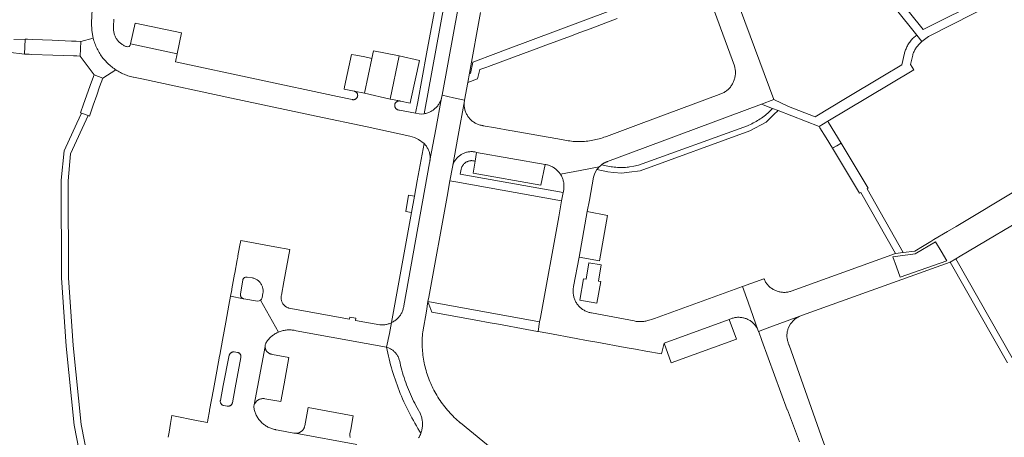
# Model space of a CAD drawing. Extents: x 146402 to 164798, y 455483 to 464134.
# Tile 435 of 575: x 158660 to 158873, y 460131 to 460221. Entities that reach past the tile are written whole.
import ezdxf

# ---------------------------------------------------------------- set-up
doc = ezdxf.new("R2010")
doc.units = 0
doc.header["$LTSCALE"] = 0.2
for name, color, linetype, lineweight in [('B-XX-VH-VERHARDING_ASFALT-GV', 252, 'CONTINUOUS', 18), ('B-XX-VH-VERHARDING_BETONSTRAATSTEEN-GV', 252, 'CONTINUOUS', 18), ('B-XX-VH-VERHARDING_TEGEL-GV', 252, 'CONTINUOUS', 18), ('B-XX-VH-VERHARDING_TEGEL_RUBBER-GV', 252, 'CONTINUOUS', 18)]:
    doc.layers.add(name, color=color, linetype=linetype, lineweight=lineweight)

msp = doc.modelspace()

# ---------------------------------------------------------------- linework, layer by layer
at = {"layer": 'B-XX-VH-VERHARDING_ASFALT-GV'}
for points in [[(158657.26, 460213.91), (158660.79, 460213.47), (158660.92, 460216.73), (158658.46, 460216.65)], [(158773.995, 460118.227), (158755.11, 460133.7), (158755.076, 460133.728), (158754.745, 460134.013), (158754.419, 460134.303), (158754.099, 460134.599), (158753.784, 460134.901), (158753.475, 460135.209), (158753.171, 460135.522), (158752.873, 460135.841), (158752.581, 460136.165), (158752.295, 460136.495), (158752.015, 460136.83), (158751.741, 460137.169), (158751.474, 460137.514), (158751.213, 460137.864), (158750.958, 460138.218), (158750.71, 460138.577), (158750.468, 460138.941), (158750.234, 460139.308), (158750.006, 460139.681), (158749.784, 460140.057), (158749.57, 460140.437), (158749.363, 460140.821), (158749.163, 460141.209), (158748.97, 460141.6), (158748.845, 460141.87), (158748.672, 460142.256), (158748.508, 460142.645), (158748.351, 460143.038), (158748.201, 460143.433), (158748.058, 460143.831), (158747.924, 460144.231), (158747.797, 460144.634), (158747.677, 460145.04), (158747.565, 460145.447), (158747.461, 460145.857), (158747.365, 460146.269), (158747.277, 460146.682), (158747.196, 460147.097), (158747.123, 460147.513), (158747.058, 460147.931), (158747.001, 460148.35), (158746.952, 460148.769), (158746.911, 460149.19), (158746.878, 460149.611), (158746.853, 460150.033), (158746.836, 460150.455), (158746.827, 460150.878), (158746.826, 460151.301), (158746.833, 460151.723), (158746.848, 460152.146), (158746.87, 460152.568), (158746.901, 460152.989), (158746.94, 460153.41), (158747.75, 460157.88), (158748.09, 460159.96), (158748.261, 460160.903), (158752.206, 460182.658), (158752.83, 460186.1), (158753.36, 460189.02), (158754.613, 460195.894), (158755.984, 460203.407), (158755.998, 460203.487), (158753.634, 460204.025), (158751.13, 460204.58), (158751.107, 460204.419), (158751.072, 460204.229), (158751.029, 460204.041), (158749.769, 460197.209), (158748.518, 460190.431), (158748.506, 460190.346), (158748.475, 460190.162), (158748.435, 460189.979), (158742.86, 460159.04), (158742.859, 460159.035), (158742.829, 460158.842), (158742.791, 460158.651), (158742.745, 460158.462), (158742.691, 460158.274), (158742.63, 460158.089), (158742.561, 460157.907), (158742.485, 460157.727), (158742.401, 460157.551), (158742.31, 460157.378), (158742.212, 460157.21), (158742.108, 460157.045), (158741.997, 460156.885), (158741.879, 460156.729), (158741.755, 460156.579), (158741.625, 460156.434), (158741.489, 460156.294), (158741.347, 460156.16), (158741.2, 460156.032), (158741.048, 460155.909), (158740.891, 460155.794), (158740.73, 460155.685), (158740.564, 460155.582), (158740.394, 460155.486), (158740.22, 460155.398), (158739.73, 460153.036), (158739.117, 460150.084), (158739.182, 460150.065), (158739.353, 460150.009), (158739.521, 460149.945), (158739.686, 460149.874), (158739.848, 460149.796), (158740.006, 460149.711), (158740.16, 460149.619), (158740.31, 460149.52), (158740.455, 460149.414), (158740.596, 460149.302), (158740.731, 460149.184), (158740.862, 460149.06), (158740.986, 460148.93), (158741.104, 460148.795), (158741.217, 460148.655), (158741.323, 460148.51), (158741.422, 460148.36), (158741.515, 460148.206), (158741.601, 460148.048), (158741.679, 460147.887), (158741.751, 460147.722), (158741.815, 460147.554), (158741.871, 460147.383), (158741.92, 460147.21), (158742.039, 460146.675), (158742.165, 460146.142), (158742.299, 460145.61), (158742.441, 460145.081), (158742.591, 460144.554), (158742.748, 460144.029), (158742.913, 460143.506), (158743.085, 460142.986), (158743.266, 460142.468), (158743.453, 460141.953), (158743.648, 460141.441), (158743.851, 460140.932), (158744.061, 460140.426), (158744.278, 460139.922), (158744.503, 460139.422), (158744.735, 460138.926), (158744.974, 460138.433), (158745.221, 460137.943), (158745.474, 460137.457), (158745.735, 460136.975), (158746.002, 460136.497), (158746.277, 460136.023), (158746.29, 460136), (158746.296, 460135.988), (158746.389, 460135.799), (158746.475, 460135.606), (158746.553, 460135.411), (158746.624, 460135.213), (158746.687, 460135.012), (158746.742, 460134.809), (158746.79, 460134.604), (158746.829, 460134.398), (158746.861, 460134.19), (158746.885, 460133.98), (158746.901, 460133.771), (158746.909, 460133.56), (158746.91, 460133.35), (158746.902, 460133.14), (158746.886, 460132.93), (158746.862, 460132.721), (158746.83, 460132.513), (158746.79, 460132.306), (158746.743, 460132.101), (158746.688, 460131.898), (158746.624, 460131.697), (158746.554, 460131.499), (158746.512, 460131.388), (158746.433, 460131.192), (158746.346, 460131.001), (158746.252, 460130.812), (158746.151, 460130.627), (158746.043, 460130.446)], [(158732.668, 460129.03), (158719.337, 460131.481), (158719.213, 460131.497), (158719.09, 460131.52), (158715.65, 460132.15), (158715.16, 460132.24), (158715.092, 460132.252), (158714.881, 460132.295), (158714.671, 460132.347), (158714.463, 460132.406), (158714.258, 460132.472), (158714.055, 460132.546), (158713.856, 460132.628), (158713.659, 460132.717), (158713.466, 460132.813), (158713.276, 460132.916), (158713.091, 460133.026), (158712.909, 460133.143), (158712.732, 460133.267), (158712.56, 460133.397), (158712.393, 460133.533), (158712.231, 460133.676), (158712.074, 460133.824), (158711.923, 460133.978), (158711.778, 460134.138), (158711.639, 460134.303), (158711.505, 460134.473), (158711.379, 460134.647), (158711.259, 460134.827), (158711.145, 460135.01), (158711.039, 460135.198), (158710.94, 460135.389), (158710.847, 460135.584), (158710.762, 460135.783), (158710.685, 460135.984), (158710.615, 460136.188), (158710.552, 460136.395), (158710.497, 460136.604), (158710.45, 460136.814), (158710.411, 460137.027), (158710.38, 460137.24), (158710.387, 460137.277), (158710.415, 460137.403), (158710.451, 460137.527), (158710.494, 460137.648), (158712.836, 460150.244), (158712.839, 460150.361), (158712.85, 460150.478), (158712.869, 460150.594), (158712.896, 460150.708), (158712.93, 460150.82), (158713.017, 460150.97), (158713.133, 460151.154), (158713.255, 460151.334), (158713.383, 460151.509), (158713.518, 460151.679), (158713.659, 460151.844), (158713.807, 460152.004), (158713.959, 460152.158), (158714.118, 460152.306), (158714.282, 460152.449), (158714.451, 460152.585), (158714.624, 460152.716), (158714.803, 460152.839), (158714.986, 460152.956), (158715.173, 460153.066), (158715.364, 460153.169), (158715.559, 460153.265), (158715.757, 460153.354), (158711.863, 460160.266), (158711.833, 460160.234), (158711.529, 460160.077), (158711.19, 460160.03), (158708.24, 460160.56), (158708.209, 460160.566), (158708.177, 460160.573), (158705.375, 460161.128), (158705.02, 460159.19), (158704.342, 460155.494), (158703.63, 460151.61), (158703.036, 460148.391), (158702.994, 460148.165), (158702.39, 460144.89), (158701.66, 460140.9), (158700.848, 460136.464), (158700.806, 460136.236), (158700.463, 460134.36), (158700.361, 460133.804), (158698.39, 460134.18), (158692.628, 460135.279), (158692.359, 460133.55), (158692.076, 460131.73), (158691.884, 460130.593)]]:
    msp.add_lwpolyline(points, dxfattribs=at)
for points in [[(158661.411, 460216.71), (158660.92, 460216.73), (158660.855, 460215.1), (158660.79, 460213.47), (158661.82, 460213.434), (158662.372, 460213.414), (158666.891, 460213.257), (158671.41, 460213.1), (158672.125, 460213.075), (158672.84, 460213.05), (158672.905, 460214.64), (158672.97, 460216.23), (158671.97, 460216.271), (158670.971, 460216.313), (158666.772, 460216.488), (158662.573, 460216.663)], [(158677.71, 460208.29), (158675.84, 460209.03), (158675.289, 460207.471), (158673.586, 460202.643), (158672.917, 460200.755), (158673.12, 460200.68), (158674.53, 460200.19), (158674.821, 460200.088), (158675.654, 460202.454), (158676.405, 460204.587), (158677.037, 460206.38)], [(158834.752, 460198.682), (158834.59, 460198.949), (158833.655, 460198.391), (158832.72, 460197.832), (158832.883, 460197.564), (158834.233, 460195.343), (158835.582, 460193.122), (158836.519, 460193.674), (158837.456, 460194.226)], [(158704.922, 460137.307), (158704.835, 460137.303), (158704.748, 460137.308), (158704.662, 460137.32), (158703.918, 460137.46), (158703.895, 460137.464), (158703.811, 460137.486), (158703.729, 460137.515), (158703.651, 460137.552), (158703.576, 460137.596), (158703.505, 460137.646), (158703.439, 460137.703), (158703.379, 460137.766), (158703.325, 460137.833), (158703.277, 460137.906), (158703.236, 460137.983), (158703.202, 460138.063), (158703.176, 460138.146), (158703.157, 460138.23), (158703.147, 460138.317), (158703.144, 460138.403), (158703.15, 460138.49), (158703.163, 460138.576), (158703.802, 460141.8), (158705.1, 460148.35), (158705.117, 460148.412), (158705.147, 460148.493), (158705.183, 460148.571), (158705.227, 460148.646), (158705.278, 460148.716), (158705.335, 460148.78), (158705.398, 460148.84), (158705.466, 460148.893), (158705.538, 460148.94), (158705.615, 460148.98), (158705.694, 460149.013), (158705.777, 460149.038), (158705.862, 460149.055), (158705.948, 460149.065), (158706.034, 460149.067), (158706.12, 460149.06), (158706.86, 460148.93), (158706.918, 460148.922), (158706.998, 460148.904), (158707.076, 460148.878), (158707.15, 460148.845), (158707.221, 460148.805), (158707.288, 460148.758), (158707.35, 460148.705), (158707.406, 460148.646), (158707.457, 460148.581), (158707.5, 460148.512), (158707.537, 460148.439), (158707.567, 460148.363), (158707.589, 460148.284), (158707.603, 460148.204), (158707.609, 460148.122), (158707.607, 460148.041), (158707.598, 460147.96), (158707.58, 460147.88), (158706.357, 460141.26), (158705.77, 460138.079), (158705.767, 460138.066), (158705.747, 460137.981), (158705.718, 460137.899), (158705.682, 460137.82), (158705.639, 460137.744), (158705.589, 460137.673), (158705.533, 460137.606), (158705.471, 460137.545), (158705.404, 460137.49), (158705.332, 460137.442), (158705.255, 460137.4), (158705.176, 460137.365), (158705.093, 460137.338), (158705.008, 460137.319)]]:
    msp.add_lwpolyline(points, close=True, dxfattribs=at)
at = {"layer": 'B-XX-VH-VERHARDING_BETONSTRAATSTEEN-GV'}
for points in [[(158759.425, 460250), (158751.13, 460204.58), (158753.634, 460204.025), (158755.998, 460203.487), (158756, 460203.5), (158756.7, 460207.33), (158757.07, 460209.32), (158759.477, 460222.498)], [(158808.05, 460228.23), (158814.38, 460210.95), (158814.409, 460210.854), (158814.462, 460210.662), (158814.506, 460210.468), (158814.543, 460210.273), (158814.571, 460210.076), (158814.592, 460209.879), (158814.605, 460209.681), (158814.61, 460209.482), (158814.607, 460209.284), (158814.595, 460209.085), (158814.576, 460208.888), (158814.549, 460208.691), (158814.514, 460208.495), (158814.472, 460208.301), (158814.421, 460208.109), (158814.363, 460207.919), (158814.297, 460207.732), (158814.223, 460207.547), (158814.142, 460207.366), (158814.054, 460207.188), (158813.959, 460207.014), (158813.857, 460206.843), (158813.749, 460206.677), (158813.633, 460206.515), (158813.511, 460206.358), (158813.383, 460206.207), (158813.249, 460206.06), (158813.109, 460205.919), (158812.964, 460205.784), (158812.813, 460205.654), (158812.657, 460205.531), (158812.497, 460205.414), (158812.331, 460205.304), (158812.162, 460205.201), (158811.988, 460205.104), (158811.811, 460205.015), (158811.63, 460204.932), (158811.446, 460204.857), (158811.259, 460204.79), (158811.07, 460204.73), (158794.221, 460198.479), (158786.68, 460195.68), (158786.492, 460195.607), (158786.156, 460195.483), (158785.818, 460195.367), (158785.477, 460195.258), (158785.134, 460195.157), (158784.789, 460195.063), (158784.442, 460194.978), (158784.093, 460194.9), (158783.742, 460194.83), (158783.39, 460194.768), (158783.036, 460194.714), (158782.682, 460194.667), (158782.326, 460194.629), (158781.97, 460194.599), (158781.613, 460194.576), (158781.255, 460194.562), (158780.898, 460194.555), (158780.54, 460194.557), (158780.183, 460194.566), (158779.826, 460194.584), (158779.469, 460194.609), (158779.113, 460194.643), (158778.757, 460194.684), (158778.403, 460194.734), (158778.05, 460194.791), (158777.698, 460194.856), (158777.348, 460194.929), (158777, 460195.01), (158766.31, 460196.89), (158765.778, 460196.984), (158762.662, 460197.538), (158760.06, 460198), (158759.941, 460198.015), (158759.75, 460198.047), (158759.561, 460198.086), (158759.373, 460198.133), (158759.188, 460198.187), (158759.005, 460198.249), (158758.824, 460198.319), (158758.647, 460198.396), (158758.473, 460198.481), (158758.302, 460198.572), (158758.136, 460198.671), (158757.973, 460198.776), (158757.815, 460198.888), (158757.663, 460199.006), (158757.514, 460199.131), (158757.372, 460199.261), (158757.234, 460199.398), (158757.103, 460199.54), (158756.977, 460199.687), (158756.858, 460199.839), (158756.745, 460199.996), (158756.639, 460200.158), (158756.54, 460200.324), (158756.447, 460200.494), (158756.361, 460200.667), (158756.283, 460200.844), (158756.212, 460201.024), (158756.149, 460201.207), (158756.093, 460201.392), (158756.045, 460201.58), (158756.005, 460201.769), (158755.973, 460201.959), (158755.948, 460202.151), (158755.931, 460202.344), (158755.923, 460202.537), (158755.922, 460202.731), (158755.93, 460202.924), (158755.945, 460203.117), (158755.969, 460203.309), (158755.984, 460203.407), (158754.613, 460195.894), (158753.36, 460189.02), (158753.385, 460189.138), (158753.43, 460189.315), (158753.483, 460189.491), (158753.543, 460189.663), (158753.61, 460189.833), (158753.685, 460190), (158753.768, 460190.164), (158753.857, 460190.323), (158753.953, 460190.479), (158754.056, 460190.63), (158754.165, 460190.777), (158754.281, 460190.918), (158754.403, 460191.055), (158754.531, 460191.186), (158754.664, 460191.311), (158754.802, 460191.431), (158754.946, 460191.544), (158755.095, 460191.65), (158755.248, 460191.751), (158755.405, 460191.844), (158755.566, 460191.931), (158755.731, 460192.01), (158755.899, 460192.082), (158756.07, 460192.147), (158756.244, 460192.204), (158756.42, 460192.253), (158756.598, 460192.295), (158756.778, 460192.329), (158756.959, 460192.355), (158757.141, 460192.373), (158757.324, 460192.383), (158757.506, 460192.385), (158757.689, 460192.379), (158757.872, 460192.365), (158758.053, 460192.343), (158758.234, 460192.313), (158758.413, 460192.275), (158758.59, 460192.23), (158773.41, 460189.63), (158773.584, 460189.602), (158773.776, 460189.563), (158773.966, 460189.516), (158774.154, 460189.462), (158774.34, 460189.399), (158774.523, 460189.33), (158774.703, 460189.253), (158774.879, 460189.168), (158775.052, 460189.077), (158775.221, 460188.978), (158775.386, 460188.873), (158775.547, 460188.761), (158775.703, 460188.642), (158775.854, 460188.518), (158775.999, 460188.387), (158776.14, 460188.25), (158776.274, 460188.108), (158776.403, 460187.961), (158776.525, 460187.808), (158776.641, 460187.65), (158776.751, 460187.488), (158781.042, 460188.309), (158785.12, 460189.089), (158785.384, 460189.338), (158785.667, 460189.564), (158785.72, 460189.605), (158785.773, 460189.645), (158785.828, 460189.684), (158785.882, 460189.723), (158785.938, 460189.76), (158785.994, 460189.796), (158786.051, 460189.832), (158786.108, 460189.866), (158786.166, 460189.9), (158786.224, 460189.932), (158786.253, 460189.947), (158786.283, 460189.964), (158786.343, 460189.994), (158786.403, 460190.023), (158786.464, 460190.052), (158786.525, 460190.079), (158786.586, 460190.105), (158786.648, 460190.13), (158786.71, 460190.154), (158786.773, 460190.177), (158786.837, 460190.199), (158786.9, 460190.22), (158792.007, 460192.119), (158820.279, 460202.635), (158822.9, 460203.64), (158809.45, 460240.01)], [(158675.47, 460224.67), (158675.31, 460220.25), (158675.357, 460218.569), (158675.656, 460216.914), (158675.733, 460216.622), (158675.817, 460216.332), (158675.909, 460216.045), (158676.008, 460215.76), (158676.115, 460215.477), (158676.23, 460215.198), (158676.351, 460214.922), (158676.48, 460214.649), (158676.617, 460214.379), (158676.76, 460214.114), (158676.91, 460213.852), (158677.068, 460213.594), (158677.232, 460213.341), (158677.402, 460213.092), (158677.579, 460212.847), (158677.763, 460212.608), (158677.953, 460212.373), (158678.149, 460212.143), (158678.351, 460211.919), (158678.559, 460211.7), (158678.773, 460211.487), (158678.992, 460211.279), (158679.216, 460211.078), (158679.446, 460210.882), (158679.681, 460210.693), (158679.921, 460210.509), (158680.166, 460210.333), (158680.416, 460210.162), (158680.543, 460210.079), (158680.788, 460209.919), (158681.037, 460209.766), (158681.29, 460209.619), (158681.547, 460209.48), (158681.808, 460209.347), (158682.073, 460209.222), (158682.34, 460209.104), (158682.611, 460208.993), (158682.885, 460208.89), (158683.162, 460208.795), (158683.441, 460208.707), (158683.722, 460208.626), (158684.005, 460208.554), (158684.291, 460208.489), (158684.38, 460208.47), (158686.19, 460208.11), (158705.56, 460203.98), (158723.92, 460200.08), (158734.95, 460197.72), (158744.16, 460195.73), (158745.151, 460195.455), (158746.068, 460194.989), (158747.229, 460194.136), (158747.256, 460194.11), (158747.386, 460193.976), (158747.51, 460193.836), (158747.628, 460193.691), (158747.74, 460193.541), (158747.846, 460193.387), (158747.945, 460193.227), (158748.036, 460193.065), (158748.121, 460192.898), (158748.199, 460192.728), (158748.269, 460192.554), (158748.332, 460192.378), (158748.387, 460192.199), (158748.435, 460192.018), (158748.474, 460191.835), (158748.506, 460191.651), (158748.53, 460191.466), (158748.546, 460191.279), (158748.554, 460191.092), (158748.554, 460190.905), (158748.546, 460190.718), (158748.53, 460190.532), (158748.518, 460190.431), (158749.769, 460197.209), (158751.029, 460204.041), (158750.978, 460203.855), (158750.92, 460203.671), (158750.854, 460203.49), (158750.781, 460203.312), (158750.701, 460203.137), (158750.613, 460202.965), (158750.518, 460202.797), (158750.416, 460202.633), (158750.308, 460202.474), (158750.193, 460202.319), (158750.072, 460202.169), (158749.944, 460202.024), (158749.811, 460201.885), (158749.672, 460201.751), (158749.528, 460201.623), (158749.378, 460201.501), (158749.224, 460201.386), (158749.065, 460201.277), (158748.901, 460201.175), (158748.734, 460201.08), (158748.562, 460200.991), (158748.387, 460200.91), (158748.209, 460200.836), (158748.028, 460200.77), (158747.844, 460200.711), (158747.658, 460200.66), (158747.47, 460200.617), (158747.281, 460200.581), (158746.717, 460200.512), (158746.15, 460200.54), (158745.413, 460200.684), (158741.89, 460201.38), (158741.844, 460201.38), (158741.755, 460201.387), (158741.667, 460201.401), (158741.581, 460201.424), (158741.497, 460201.453), (158741.417, 460201.491), (158741.34, 460201.535), (158741.267, 460201.586), (158741.199, 460201.644), (158741.137, 460201.707), (158741.081, 460201.776), (158741.031, 460201.85), (158740.988, 460201.927), (158740.951, 460202.008), (158740.923, 460202.093), (158740.902, 460202.179), (158740.889, 460202.267), (158740.884, 460202.356), (158740.887, 460202.444), (158740.898, 460202.533), (158740.916, 460202.62), (158740.943, 460202.705), (158740.977, 460202.787), (158741.018, 460202.865), (158741.066, 460202.94), (158741.121, 460203.01), (158741.182, 460203.075), (158741.248, 460203.134), (158741.319, 460203.187), (158741.395, 460203.234), (158741.475, 460203.273), (158741.558, 460203.305), (158741.643, 460203.329), (158741.731, 460203.346), (158741.819, 460203.355), (158741.908, 460203.355), (158741.997, 460203.348), (158739.87, 460203.73), (158734.35, 460205.05), (158732.15, 460205.46), (158732.189, 460205.45), (158732.271, 460205.424), (158732.35, 460205.389), (158732.426, 460205.348), (158732.498, 460205.3), (158732.565, 460205.245), (158732.627, 460205.185), (158732.683, 460205.119), (158732.732, 460205.048), (158732.775, 460204.973), (158732.81, 460204.894), (158732.838, 460204.812), (158732.859, 460204.728), (158732.871, 460204.643), (158732.876, 460204.556), (158732.872, 460204.47), (158732.861, 460204.384), (158732.842, 460204.3), (158732.815, 460204.218), (158732.781, 460204.139), (158732.739, 460204.063), (158732.691, 460203.991), (158732.636, 460203.924), (158732.575, 460203.863), (158732.509, 460203.807), (158732.438, 460203.758), (158732.363, 460203.716), (158732.284, 460203.68), (158732.202, 460203.652), (158732.118, 460203.632), (158732.032, 460203.62), (158731.946, 460203.615), (158731.86, 460203.619), (158731.774, 460203.631), (158731.69, 460203.65), (158728.5, 460204.34), (158693.43, 460211.84), (158693.792, 460213.562), (158683.746, 460215.717), (158683.68, 460215.414), (158683.437, 460215.103), (158683.048, 460215.041), (158682.886, 460215.09), (158682.714, 460215.151), (158682.545, 460215.218), (158682.38, 460215.294), (158682.218, 460215.376), (158682.059, 460215.466), (158681.905, 460215.562), (158681.755, 460215.665), (158681.61, 460215.774), (158681.47, 460215.89), (158681.334, 460216.012), (158681.205, 460216.139), (158681.081, 460216.273), (158680.963, 460216.411), (158680.852, 460216.555), (158680.746, 460216.703), (158680.648, 460216.856), (158680.556, 460217.013), (158680.471, 460217.174), (158680.393, 460217.338), (158680.323, 460217.506), (158680.26, 460217.677), (158680.205, 460217.85), (158680.157, 460218.026), (158680.117, 460218.203), (158680.085, 460218.382), (158680.061, 460218.562), (158680.045, 460218.744), (158680.037, 460218.925), (158680.036, 460219.107), (158680.044, 460219.289), (158680.06, 460219.47), (158680.13, 460221.055)], [(158878.69, 460185.97), (158865.978, 460178.347), (158862.402, 460176.203), (158860.53, 460175.08), (158857.575, 460173.346), (158856.9, 460172.95), (158855.091, 460171.839), (158853.43, 460170.82), (158850.911, 460170.544), (158849.271, 460170.37), (158826.65, 460162.19), (158826.534, 460162.152), (158826.348, 460162.099), (158826.16, 460162.053), (158825.97, 460162.015), (158825.778, 460161.985), (158825.586, 460161.962), (158825.392, 460161.948), (158825.199, 460161.942), (158825.005, 460161.943), (158824.811, 460161.953), (158824.618, 460161.971), (158824.426, 460161.996), (158824.235, 460162.03), (158824.046, 460162.071), (158823.858, 460162.12), (158823.673, 460162.177), (158823.49, 460162.241), (158823.31, 460162.313), (158823.133, 460162.393), (158822.959, 460162.479), (158822.79, 460162.573), (158822.624, 460162.673), (158822.462, 460162.78), (158822.306, 460162.894), (158822.153, 460163.014), (158822.006, 460163.141), (158821.865, 460163.273), (158821.729, 460163.411), (158821.598, 460163.555), (158821.474, 460163.704), (158821.356, 460163.857), (158821.245, 460164.016), (158821.14, 460164.179), (158821.042, 460164.346), (158820.951, 460164.517), (158820.867, 460164.692), (158820.79, 460164.87), (158816.127, 460163.182), (158817.342, 460159.804), (158819.555, 460153.649), (158819.62, 460153.47), (158822.087, 460154.385), (158828.558, 460156.782), (158828.738, 460156.855), (158828.92, 460156.92), (158859.042, 460167.756), (158861.039, 460168.443), (158862.322, 460169.213), (158863.22, 460169.75), (158880.04, 460179.74)], [(158834.28, 460127.93), (158833.14, 460130.92), (158826.24, 460150.55), (158826.202, 460150.627), (158826.124, 460150.8), (158826.052, 460150.977), (158825.989, 460151.156), (158825.933, 460151.338), (158825.884, 460151.522), (158825.844, 460151.708), (158825.811, 460151.895), (158825.786, 460152.084), (158825.769, 460152.273), (158825.76, 460152.463), (158825.759, 460152.654), (158825.766, 460152.844), (158825.782, 460153.033), (158825.804, 460153.222), (158825.835, 460153.41), (158825.874, 460153.596), (158825.921, 460153.781), (158825.975, 460153.963), (158826.037, 460154.143), (158826.267, 460154.665), (158826.561, 460155.154), (158826.615, 460155.229), (158826.731, 460155.383), (158826.855, 460155.533), (158826.984, 460155.677), (158827.119, 460155.816), (158827.26, 460155.949), (158827.406, 460156.076), (158827.558, 460156.196), (158827.714, 460156.311), (158827.875, 460156.419), (158828.04, 460156.52), (158828.209, 460156.615), (158828.382, 460156.702), (158828.558, 460156.782), (158822.087, 460154.385), (158819.62, 460153.47), (158819.64, 460153.415), (158820.325, 460151.51), (158825.77, 460136.52), (158825.9, 460136.54), (158828.45, 460129.58)], [(158731.24, 460130.553), (158731.215, 460130.679), (158731.198, 460130.807), (158731.189, 460130.935), (158731.188, 460131.064), (158731.195, 460131.192), (158731.21, 460131.32), (158731.386, 460132.278), (158731.93, 460135.23), (158722.15, 460137.01), (158721.44, 460133.11), (158721.431, 460133.056), (158721.403, 460132.934), (158721.368, 460132.815), (158721.325, 460132.697), (158721.275, 460132.583), (158721.218, 460132.472), (158721.153, 460132.365), (158721.082, 460132.262), (158721.005, 460132.164), (158720.921, 460132.071), (158720.832, 460131.984), (158720.737, 460131.903), (158720.637, 460131.828), (158720.532, 460131.759), (158720.424, 460131.698), (158720.312, 460131.643), (158720.196, 460131.596), (158720.078, 460131.556), (158719.957, 460131.524), (158719.835, 460131.499), (158719.711, 460131.483), (158719.337, 460131.481), (158732.668, 460129.03)]]:
    msp.add_lwpolyline(points, dxfattribs=at)
for points in [[(158694.739, 460218.057), (158684.72, 460220.19), (158683.746, 460215.717), (158693.792, 460213.562)], [(158732.472, 460213.215), (158731.512, 460213.385), (158730.053, 460206.404), (158729.95, 460205.91), (158732.15, 460205.46), (158734.35, 460205.05), (158735.94, 460212.54), (158734.42, 460212.87)], [(158741.83, 460213.08), (158736.29, 460214.18), (158735.94, 460212.54), (158734.35, 460205.05), (158739.87, 460203.73)], [(158746.22, 460212.09), (158741.83, 460213.08), (158739.87, 460203.73), (158741.997, 460203.348), (158742.084, 460203.333), (158742.17, 460203.31), (158744.26, 460202.85), (158744.41, 460203.558)], [(158773.41, 460189.63), (158758.59, 460192.23), (158758.268, 460190.314), (158757.83, 460187.71), (158772.53, 460185.15)], [(158784.877, 460188.819), (158785.12, 460189.089), (158781.042, 460188.309), (158776.751, 460187.488), (158776.846, 460187.335), (158776.943, 460187.164), (158777.032, 460186.99), (158777.114, 460186.813), (158777.189, 460186.632), (158777.257, 460186.448), (158777.317, 460186.262), (158777.369, 460186.074), (158777.414, 460185.883), (158777.451, 460185.691), (158777.479, 460185.497), (158777.5, 460185.303), (158777.513, 460185.108), (158777.518, 460184.912), (158777.515, 460184.716), (158777.504, 460184.521), (158777.485, 460184.326), (158777.458, 460184.133), (158777.423, 460183.94), (158777.38, 460183.749), (158777.33, 460183.56), (158776.98, 460181.76), (158776.37, 460178.3), (158772.405, 460156.479), (158772.249, 460155.562), (158771.897, 460153.479), (158773.99, 460153.098), (158780.15, 460151.97), (158782.374, 460151.566), (158784.62, 460151.158), (158790.77, 460150.04), (158793.007, 460149.63), (158795.24, 460149.22), (158798.58, 460148.62), (158799.2, 460150.98), (158813.24, 460156.05), (158813.407, 460156.132), (158813.582, 460156.209), (158813.759, 460156.278), (158813.94, 460156.339), (158814.122, 460156.394), (158814.307, 460156.44), (158814.494, 460156.479), (158814.682, 460156.509), (158814.871, 460156.532), (158815.061, 460156.547), (158815.252, 460156.554), (158815.442, 460156.553), (158815.633, 460156.543), (158815.822, 460156.526), (158816.011, 460156.501), (158816.199, 460156.468), (158816.385, 460156.427), (158816.569, 460156.379), (158816.751, 460156.323), (158816.931, 460156.259), (158817.108, 460156.187), (158817.281, 460156.109), (158817.451, 460156.023), (158817.618, 460155.93), (158817.78, 460155.83), (158817.938, 460155.723), (158818.091, 460155.61), (158818.24, 460155.491), (158818.383, 460155.365), (158818.521, 460155.233), (158818.653, 460155.096), (158818.78, 460154.954), (158818.9, 460154.806), (158819.014, 460154.653), (158819.122, 460154.496), (158819.222, 460154.334), (158819.316, 460154.168), (158819.403, 460153.999), (158819.483, 460153.826), (158819.555, 460153.649), (158817.342, 460159.804), (158816.127, 460163.182), (158797.12, 460156.3), (158796.48, 460156.11), (158795.94, 460155.95), (158795.841, 460155.915), (158795.64, 460155.849), (158795.436, 460155.792), (158795.23, 460155.742), (158795.023, 460155.699), (158794.813, 460155.665), (158794.603, 460155.639), (158794.392, 460155.62), (158794.181, 460155.61), (158793.969, 460155.608), (158793.757, 460155.613), (158793.546, 460155.626), (158793.335, 460155.648), (158793.125, 460155.677), (158792.917, 460155.715), (158792.71, 460155.76), (158783.45, 460157.51), (158783.33, 460157.531), (158783.14, 460157.571), (158782.952, 460157.618), (158782.766, 460157.674), (158782.582, 460157.736), (158782.401, 460157.807), (158782.223, 460157.885), (158782.049, 460157.97), (158781.878, 460158.062), (158781.711, 460158.161), (158781.548, 460158.267), (158781.389, 460158.379), (158781.236, 460158.498), (158781.087, 460158.624), (158780.944, 460158.755), (158780.807, 460158.892), (158780.675, 460159.034), (158780.549, 460159.182), (158780.429, 460159.335), (158780.316, 460159.493), (158780.209, 460159.655), (158780.109, 460159.821), (158780.016, 460159.992), (158779.93, 460160.166), (158779.851, 460160.344), (158779.78, 460160.524), (158779.716, 460160.708), (158779.66, 460160.894), (158779.611, 460161.082), (158779.571, 460161.272), (158779.538, 460161.463), (158779.513, 460161.656), (158779.496, 460161.849), (158779.487, 460162.043), (158779.486, 460162.237), (158779.493, 460162.431), (158779.508, 460162.625), (158779.53, 460162.818), (158779.561, 460163.01), (158779.6, 460163.2), (158780.78, 460169.54), (158782.55, 460179.41), (158783, 460181.867), (158783.91, 460186.84), (158784.195, 460187.725), (158784.657, 460188.531)], [(158745.169, 460182.73), (158743.897, 460182.964), (158743.259, 460179.423), (158744.53, 460179.19)], [(158786.95, 460178.6), (158782.55, 460179.41), (158780.78, 460169.54), (158785.2, 460168.77)], [(158714.94, 460171.8), (158707.58, 460173.13), (158707.33, 460171.79), (158706.97, 460169.832), (158706.922, 460169.573), (158706.81, 460168.96), (158706.292, 460166.125), (158706.25, 460165.911), (158705.668, 460162.73), (158705.62, 460162.468), (158705.375, 460161.128), (158708.177, 460160.573), (158708.127, 460160.589), (158708.047, 460160.618), (158707.97, 460160.656), (158707.896, 460160.7), (158707.828, 460160.751), (158707.764, 460160.808), (158707.706, 460160.871), (158707.654, 460160.939), (158707.609, 460161.012), (158707.57, 460161.088), (158707.539, 460161.168), (158707.515, 460161.25), (158707.5, 460161.334), (158707.492, 460161.419), (158707.492, 460161.505), (158707.5, 460161.59), (158708.01, 460164.63), (158708.034, 460164.699), (158708.07, 460164.776), (158708.112, 460164.85), (158708.162, 460164.919), (158708.217, 460164.984), (158708.278, 460165.043), (158708.345, 460165.096), (158708.416, 460165.142), (158708.492, 460165.182), (158708.571, 460165.214), (158708.652, 460165.239), (158708.735, 460165.256), (158708.82, 460165.266), (158708.905, 460165.267), (158708.99, 460165.26), (158710.03, 460165.08), (158710.124, 460165.062), (158710.272, 460165.027), (158710.417, 460164.984), (158710.56, 460164.933), (158710.701, 460164.875), (158710.837, 460164.81), (158710.971, 460164.737), (158711.1, 460164.658), (158711.225, 460164.572), (158711.345, 460164.479), (158711.461, 460164.381), (158711.571, 460164.276), (158711.675, 460164.166), (158711.773, 460164.05), (158711.865, 460163.929), (158711.951, 460163.804), (158712.029, 460163.674), (158712.101, 460163.541), (158712.166, 460163.403), (158712.223, 460163.263), (158712.273, 460163.12), (158712.315, 460162.974), (158712.35, 460162.826), (158712.377, 460162.677), (158712.396, 460162.526), (158712.407, 460162.375), (158712.409, 460162.223), (158712.404, 460162.071), (158712.391, 460161.92), (158712.37, 460161.77), (158712.2, 460160.78), (158712.062, 460160.476), (158711.863, 460160.266), (158715.757, 460153.354), (158715.905, 460153.415), (158716.109, 460153.491), (158716.315, 460153.559), (158716.523, 460153.62), (158716.734, 460153.672), (158716.946, 460153.718), (158717.16, 460153.755), (158717.376, 460153.784), (158717.592, 460153.806), (158717.808, 460153.819), (158718.025, 460153.825), (158718.243, 460153.822), (158718.459, 460153.812), (158718.676, 460153.793), (158718.891, 460153.767), (158719.106, 460153.732), (158719.319, 460153.69), (158719.53, 460153.64), (158734.74, 460150.88), (158739.117, 460150.084), (158739.73, 460153.036), (158740.22, 460155.398), (158740.194, 460155.385), (158740.024, 460155.304), (158739.851, 460155.23), (158739.676, 460155.164), (158739.497, 460155.105), (158739.317, 460155.054), (158739.134, 460155.011), (158738.949, 460154.975), (158738.764, 460154.948), (158738.577, 460154.928), (158738.389, 460154.917), (158738.202, 460154.913), (158738.014, 460154.917), (158737.827, 460154.93), (158737.64, 460154.95), (158732.41, 460155.89), (158732.5, 460156.37), (158731.16, 460156.61), (158731.07, 460156.14), (158717.97, 460158.54), (158717.874, 460158.572), (158717.746, 460158.622), (158717.621, 460158.679), (158717.5, 460158.743), (158717.382, 460158.815), (158717.269, 460158.893), (158717.161, 460158.977), (158717.058, 460159.068), (158716.96, 460159.165), (158716.868, 460159.266), (158716.782, 460159.374), (158716.702, 460159.486), (158716.629, 460159.602), (158716.563, 460159.723), (158716.504, 460159.847), (158716.453, 460159.975), (158716.409, 460160.105), (158716.372, 460160.237), (158716.343, 460160.372), (158716.323, 460160.508), (158716.31, 460160.644), (158716.305, 460160.782), (158716.308, 460160.919), (158716.319, 460161.056), (158716.338, 460161.192), (158716.365, 460161.327), (158716.905, 460164.209), (158718.213, 460171.209)], [(158853.53, 460170.27), (158857.9, 460172.89), (158859.123, 460170.819), (158860.34, 460168.76), (158850.29, 460165.22), (158849.47, 460167.433), (158848.66, 460169.62)], [(158814.84, 460151.79), (158813.24, 460156.05), (158799.2, 460150.98), (158800.74, 460146.68)], [(158712.841, 460150.126), (158712.836, 460150.244), (158710.494, 460137.648), (158710.545, 460137.767), (158710.604, 460137.882), (158710.669, 460137.994), (158710.741, 460138.101), (158710.819, 460138.203), (158710.904, 460138.301), (158710.994, 460138.393), (158711.091, 460138.479), (158711.192, 460138.559), (158711.298, 460138.633), (158711.408, 460138.7), (158711.522, 460138.76), (158711.64, 460138.812), (158711.761, 460138.858), (158711.885, 460138.896), (158712.01, 460138.926), (158712.137, 460138.948), (158712.265, 460138.962), (158712.394, 460138.969), (158712.523, 460138.967), (158712.652, 460138.958), (158712.78, 460138.94), (158716.25, 460138.34), (158716.957, 460142.195), (158718, 460147.88), (158714.43, 460148.54), (158714.332, 460148.55), (158714.216, 460148.569), (158714.102, 460148.597), (158713.99, 460148.631), (158713.881, 460148.674), (158713.775, 460148.724), (158713.672, 460148.781), (158713.573, 460148.844), (158713.479, 460148.915), (158713.391, 460148.991), (158713.307, 460149.074), (158713.229, 460149.162), (158713.158, 460149.255), (158713.093, 460149.352), (158713.034, 460149.454), (158712.983, 460149.56), (158712.939, 460149.669), (158712.903, 460149.78), (158712.874, 460149.894), (158712.854, 460150.01)]]:
    msp.add_lwpolyline(points, close=True, dxfattribs=at)
at = {"layer": 'B-XX-VH-VERHARDING_TEGEL-GV'}
for points in [[(158754.15, 460247.89), (158747.8, 460213.55), (158745.872, 460203.157), (158745.413, 460200.684), (158746.15, 460200.54), (158746.717, 460200.512), (158747.281, 460200.581), (158755.91, 460247.87)], [(158834.234, 460242.118), (158853.85, 460217.61), (158854.98, 460216.17), (158856.41, 460217.31), (158871.064, 460224.728)], [(158868.716, 460225.565), (158855.25, 460218.77), (158846.062, 460230.266)], [(158787.67, 460222.93), (158764.86, 460214.42), (158762.751, 460213.627), (158757.76, 460211.75), (158757.32, 460209.3), (158757.07, 460209.32), (158756.7, 460207.33), (158758.83, 460208.14), (158759.29, 460210.12), (158760.839, 460210.677), (158761.149, 460210.788), (158768.79, 460213.61), (158770.937, 460214.409), (158773.043, 460215.193), (158778.905, 460217.376), (158780.966, 460218.143), (158783.154, 460218.958), (158789.026, 460221.144)], [(158676.08, 460117.9), (158673.03, 460133.37), (158671.31, 460150.42), (158670.28, 460165.07), (158670.22, 460186.05), (158670.73, 460191.91), (158674.53, 460200.19), (158673.12, 460200.68), (158672.125, 460198.521), (158669.37, 460192.54), (158668.73, 460186.18), (158668.78, 460165.06), (158669.81, 460150.32), (158671.54, 460133.22), (158673.63, 460122.45)], [(158874.515, 460147.804), (158862.322, 460169.213), (158861.039, 460168.443), (158873.46, 460146.68)]]:
    msp.add_lwpolyline(points, dxfattribs=at)
for points in [[(158675.733, 460216.622), (158675.656, 460216.914), (158672.97, 460216.23), (158672.84, 460213.05), (158675.84, 460209.03), (158677.71, 460208.29), (158680.543, 460210.079), (158680.416, 460210.162), (158680.166, 460210.333), (158679.921, 460210.509), (158679.681, 460210.693), (158679.446, 460210.882), (158679.216, 460211.078), (158678.992, 460211.279), (158678.773, 460211.487), (158678.559, 460211.7), (158678.351, 460211.919), (158678.149, 460212.143), (158677.953, 460212.373), (158677.763, 460212.608), (158677.579, 460212.847), (158677.402, 460213.092), (158677.232, 460213.341), (158677.068, 460213.594), (158676.91, 460213.852), (158676.76, 460214.114), (158676.617, 460214.379), (158676.48, 460214.649), (158676.351, 460214.922), (158676.23, 460215.198), (158676.115, 460215.477), (158676.008, 460215.76), (158675.909, 460216.045), (158675.817, 460216.332)], [(158854.98, 460216.17), (158853.85, 460217.61), (158853.661, 460217.464), (158853.476, 460217.311), (158853.297, 460217.153), (158853.123, 460216.988), (158852.955, 460216.818), (158852.792, 460216.642), (158852.636, 460216.461), (158852.485, 460216.275), (158852.341, 460216.084), (158852.204, 460215.888), (158852.073, 460215.688), (158851.948, 460215.483), (158851.831, 460215.275), (158851.721, 460215.062), (158851.618, 460214.846), (158851.522, 460214.627), (158851.433, 460214.405), (158851.352, 460214.18), (158851.279, 460213.952), (158851.213, 460213.722), (158851.21, 460213.71), (158850.59, 460211.15), (158846.539, 460208.722), (158838.46, 460203.88), (158831.89, 460199.92), (158826.11, 460202.16), (158822.9, 460203.64), (158820.279, 460202.635), (158822.61, 460201.7), (158823.86, 460201.27), (158832.72, 460197.832), (158834.59, 460198.949), (158843.2, 460204.097), (158853.19, 460210.07), (158852.49, 460211.25), (158852.97, 460213.27), (158853.022, 460213.434), (158853.093, 460213.636), (158853.172, 460213.834), (158853.258, 460214.029), (158853.351, 460214.221), (158853.452, 460214.409), (158853.559, 460214.594), (158853.673, 460214.774), (158853.794, 460214.95), (158853.922, 460215.121), (158854.056, 460215.288), (158854.196, 460215.449), (158854.341, 460215.605), (158854.493, 460215.755), (158854.65, 460215.899), (158854.813, 460216.038)], [(158823.86, 460201.27), (158822.61, 460201.7), (158822.374, 460201.453), (158822.128, 460201.207), (158821.877, 460200.967), (158821.62, 460200.733), (158821.357, 460200.505), (158821.09, 460200.283), (158820.818, 460200.067), (158820.54, 460199.858), (158820.258, 460199.655), (158819.971, 460199.458), (158819.68, 460199.268), (158819.385, 460199.085), (158819.085, 460198.909), (158818.782, 460198.74), (158818.474, 460198.577), (158818.163, 460198.422), (158817.849, 460198.274), (158817.531, 460198.133), (158817.21, 460198), (158793.62, 460189.43), (158792.644, 460189.214), (158791.656, 460189.063), (158791.5, 460189.045), (158791.155, 460189.012), (158790.809, 460188.987), (158790.463, 460188.97), (158790.116, 460188.96), (158789.77, 460188.959), (158789.423, 460188.966), (158789.077, 460188.981), (158788.731, 460189.003), (158788.385, 460189.034), (158788.041, 460189.073), (158787.697, 460189.119), (158787.355, 460189.174), (158787.014, 460189.236), (158786.674, 460189.306), (158786.337, 460189.385), (158786.001, 460189.47), (158785.667, 460189.564), (158785.384, 460189.338), (158785.12, 460189.089), (158784.877, 460188.819), (158784.657, 460188.531), (158786.99, 460187.99), (158788.249, 460187.873), (158790.01, 460187.71), (158791.638, 460187.927), (158793.98, 460188.24), (158817.75, 460196.88), (158821.26, 460198.75), (158822.943, 460200.381)], [(158747.256, 460194.11), (158747.229, 460194.136), (158745.778, 460186.102), (158745.169, 460182.73), (158744.53, 460179.19), (158740.22, 460155.398), (158740.394, 460155.486), (158740.564, 460155.582), (158740.73, 460155.685), (158740.891, 460155.794), (158741.048, 460155.909), (158741.2, 460156.032), (158741.347, 460156.16), (158741.489, 460156.294), (158741.625, 460156.434), (158741.755, 460156.579), (158741.879, 460156.729), (158741.997, 460156.885), (158742.108, 460157.045), (158742.212, 460157.21), (158742.31, 460157.378), (158742.401, 460157.551), (158742.485, 460157.727), (158742.561, 460157.907), (158742.63, 460158.089), (158742.691, 460158.274), (158742.745, 460158.462), (158742.791, 460158.651), (158742.829, 460158.842), (158742.859, 460159.035), (158742.86, 460159.04), (158748.435, 460189.979), (158748.475, 460190.162), (158748.506, 460190.346), (158748.518, 460190.431), (158748.53, 460190.532), (158748.546, 460190.718), (158748.554, 460190.905), (158748.554, 460191.092), (158748.546, 460191.279), (158748.53, 460191.466), (158748.506, 460191.651), (158748.474, 460191.835), (158748.435, 460192.018), (158748.387, 460192.199), (158748.332, 460192.378), (158748.269, 460192.554), (158748.199, 460192.728), (158748.121, 460192.898), (158748.036, 460193.065), (158747.945, 460193.227), (158747.846, 460193.387), (158747.74, 460193.541), (158747.628, 460193.691), (158747.51, 460193.836), (158747.386, 460193.976)], [(158843.36, 460184.5), (158837.456, 460194.226), (158835.582, 460193.122), (158841.49, 460183.4), (158841.75, 460183.56), (158849.271, 460170.37), (158850.911, 460170.544), (158843.08, 460184.33)], [(158757.689, 460192.379), (158757.506, 460192.385), (158757.324, 460192.383), (158757.141, 460192.373), (158756.959, 460192.355), (158756.778, 460192.329), (158756.598, 460192.295), (158756.42, 460192.253), (158756.244, 460192.204), (158756.07, 460192.147), (158755.899, 460192.082), (158755.731, 460192.01), (158755.566, 460191.931), (158755.405, 460191.844), (158755.248, 460191.751), (158755.095, 460191.65), (158754.946, 460191.544), (158754.802, 460191.431), (158754.664, 460191.311), (158754.531, 460191.186), (158754.403, 460191.055), (158754.281, 460190.918), (158754.165, 460190.777), (158754.056, 460190.63), (158753.953, 460190.479), (158753.857, 460190.323), (158753.768, 460190.164), (158753.685, 460190), (158753.61, 460189.833), (158753.543, 460189.663), (158753.483, 460189.491), (158753.43, 460189.315), (158753.385, 460189.138), (158753.36, 460189.02), (158752.83, 460186.1), (158754.112, 460185.87), (158776.98, 460181.76), (158777.33, 460183.56), (158755.08, 460187.53), (158755.26, 460188.57), (158755.284, 460188.677), (158755.322, 460188.808), (158755.367, 460188.937), (158755.419, 460189.063), (158755.479, 460189.185), (158755.545, 460189.304), (158755.619, 460189.419), (158755.699, 460189.529), (158755.786, 460189.634), (158755.878, 460189.734), (158755.977, 460189.829), (158756.08, 460189.918), (158756.189, 460190), (158756.302, 460190.076), (158756.42, 460190.145), (158756.541, 460190.207), (158756.666, 460190.262), (158756.794, 460190.309), (158756.924, 460190.349), (158757.057, 460190.381), (158757.191, 460190.405), (158757.326, 460190.422), (158757.462, 460190.43), (158757.599, 460190.431), (158757.735, 460190.423), (158757.87, 460190.408), (158758.005, 460190.384), (158758.137, 460190.353), (158758.268, 460190.314), (158758.59, 460192.23), (158758.413, 460192.275), (158758.234, 460192.313), (158758.053, 460192.343), (158757.872, 460192.365)], [(158859.123, 460170.819), (158857.9, 460172.89), (158853.53, 460170.27), (158848.66, 460169.62), (158849.47, 460167.433), (158850.29, 460165.22), (158860.34, 460168.76)], [(158772.249, 460155.562), (158748.09, 460159.96), (158748.93, 460157.66), (158758.88, 460155.85), (158761.143, 460155.434), (158763.34, 460155.03), (158769.51, 460153.91), (158771.773, 460153.501), (158771.897, 460153.479)], [(158739.182, 460150.065), (158739.117, 460150.084), (158739.246, 460149.443), (158739.382, 460148.804), (158739.526, 460148.167), (158739.678, 460147.532), (158739.838, 460146.898), (158740.005, 460146.267), (158740.181, 460145.637), (158740.364, 460145.01), (158740.554, 460144.385), (158740.753, 460143.763), (158740.958, 460143.143), (158741.172, 460142.525), (158741.393, 460141.91), (158741.621, 460141.298), (158741.857, 460140.689), (158742.1, 460140.083), (158742.351, 460139.479), (158742.609, 460138.879), (158742.875, 460138.282), (158743.148, 460137.688), (158743.428, 460137.098), (158743.715, 460136.511), (158744.009, 460135.928), (158744.311, 460135.349), (158744.62, 460134.773), (158744.935, 460134.201), (158745.258, 460133.633), (158745.587, 460133.068), (158745.924, 460132.508), (158746.267, 460131.952), (158746.554, 460131.499), (158746.624, 460131.697), (158746.688, 460131.898), (158746.743, 460132.101), (158746.79, 460132.306), (158746.83, 460132.513), (158746.862, 460132.721), (158746.886, 460132.93), (158746.902, 460133.14), (158746.91, 460133.35), (158746.909, 460133.56), (158746.901, 460133.771), (158746.885, 460133.98), (158746.861, 460134.19), (158746.829, 460134.398), (158746.79, 460134.604), (158746.742, 460134.809), (158746.687, 460135.012), (158746.624, 460135.213), (158746.553, 460135.411), (158746.475, 460135.606), (158746.389, 460135.799), (158746.296, 460135.988), (158746.29, 460136), (158746.277, 460136.023), (158746.002, 460136.497), (158745.735, 460136.975), (158745.474, 460137.457), (158745.221, 460137.943), (158744.974, 460138.433), (158744.735, 460138.926), (158744.503, 460139.422), (158744.278, 460139.922), (158744.061, 460140.426), (158743.851, 460140.932), (158743.648, 460141.441), (158743.453, 460141.953), (158743.266, 460142.468), (158743.085, 460142.986), (158742.913, 460143.506), (158742.748, 460144.029), (158742.591, 460144.554), (158742.441, 460145.081), (158742.299, 460145.61), (158742.165, 460146.142), (158742.039, 460146.675), (158741.92, 460147.21), (158741.871, 460147.383), (158741.815, 460147.554), (158741.751, 460147.722), (158741.679, 460147.887), (158741.601, 460148.048), (158741.515, 460148.206), (158741.422, 460148.36), (158741.323, 460148.51), (158741.217, 460148.655), (158741.104, 460148.795), (158740.986, 460148.93), (158740.862, 460149.06), (158740.731, 460149.184), (158740.596, 460149.302), (158740.455, 460149.414), (158740.31, 460149.52), (158740.16, 460149.619), (158740.006, 460149.711), (158739.848, 460149.796), (158739.686, 460149.874), (158739.521, 460149.945), (158739.353, 460150.009)]]:
    msp.add_lwpolyline(points, close=True, dxfattribs=at)
at = {"layer": 'B-XX-VH-VERHARDING_TEGEL_RUBBER-GV'}
msp.add_lwpolyline([(158785.577, 460167.917), (158782.896, 460168.324), (158782.288, 460164.833), (158781.773, 460164.906), (158780.977, 460160.248), (158784.621, 460159.63), (158785.468, 460164.264), (158784.971, 460164.396)], close=True, dxfattribs=at)

doc.saveas('drawing.dxf')
